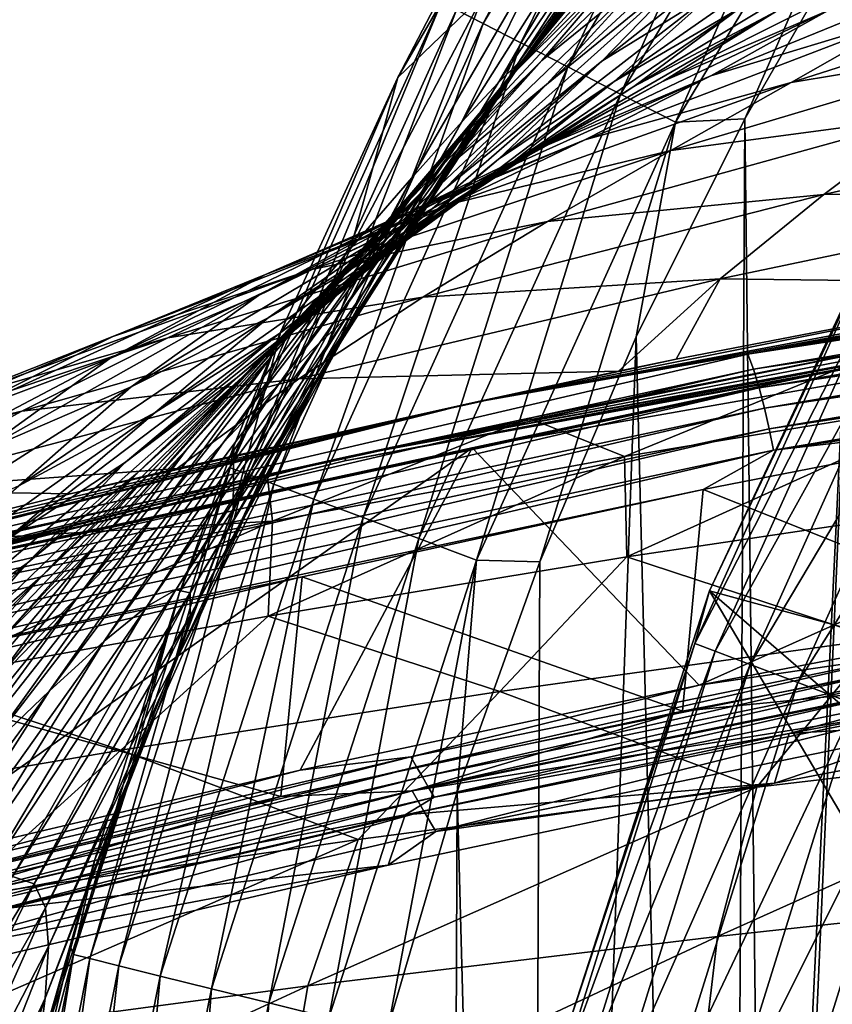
# Model space of a CAD drawing. Header units: metres. Extents: x -92 to 264, y -100 to 50.
# Tile 576 of 721: x 187.24 to 189.72, y 21.45 to 24.46. Entities that reach past the tile are written whole.
import ezdxf

# ---------------------------------------------------------------- set-up
doc = ezdxf.new("R2010")
doc.units = ezdxf.units.M
doc.layers.add('solid_21062050_01', color=7, linetype='CONTINUOUS')

msp = doc.modelspace()

# ---------------------------------------------------------------- linework, layer by layer
at = {"layer": 'solid_21062050_01'}
for points in [[(188.655853, 24.451611, 0.463468), (188.574371, 24.493401, 0.646538), (189.37738, 25.828056, 0.646538)], [(189.4534, 25.776993, 0.463467), (188.655853, 24.451611, 0.463468), (189.37738, 25.828056, 0.646538)], [(188.771591, 24.392275, 0.299668), (188.655853, 24.451611, 0.463468), (189.4534, 25.776993, 0.463467)], [(189.561371, 25.704483, 0.299667), (188.771591, 24.392275, 0.299668), (189.4534, 25.776993, 0.463467)], [(188.915054, 24.318575, 0.166513), (188.771591, 24.392275, 0.299668), (189.561371, 25.704483, 0.299667)], [(189.695206, 25.614468, 0.166513), (188.915054, 24.318575, 0.166513), (189.561371, 25.704483, 0.299667)], [(189.076248, 24.235678, 0.071483), (188.915054, 24.318575, 0.166513), (189.695206, 25.614468, 0.166513)], [(189.845566, 25.513245, 0.071482), (189.076248, 24.235678, 0.071483), (189.695206, 25.614468, 0.166513)], [(189.243881, 24.149511, 0.016852), (189.076248, 24.235678, 0.071483), (189.845566, 25.513245, 0.071482)], [(190.001938, 25.408016, 0.016852), (189.243881, 24.149511, 0.016852), (189.845566, 25.513245, 0.071482)], [(189.45639, 24.15979), (189.243881, 24.149511, 0.016852), (190.001938, 25.408016, 0.016852)], [(189.825775, 24.801445), (189.45639, 24.15979), (190.001938, 25.408016, 0.016852)], [(189.29245, 25.069094, 34.822243), (188.76355, 24.330542, 34.297905), (188.767365, 24.324049, 40.167465)], [(189.29245, 25.069094, 34.822243), (189.212082, 25.024426, 28.594568), (188.76355, 24.330542, 34.297905)], [(189.306442, 25.042278, 40.767902), (189.29245, 25.069094, 34.822243), (188.767365, 24.324049, 40.167465)], [(189.306442, 25.042278, 40.767902), (188.767365, 24.324049, 40.167465), (188.710266, 24.248447, 45.754421)], [(189.251495, 24.942486, 46.431236), (189.306442, 25.042278, 40.767902), (188.710266, 24.248447, 45.754421)], [(189.212082, 25.024426, 28.594568), (188.702332, 24.270506, 28.150835), (188.76355, 24.330542, 34.297905)], [(189.212082, 25.024426, 28.594568), (189.073608, 24.915916, 22.09617), (188.702332, 24.270506, 28.150835)], [(189.645325, 25.000267, 76.140343), (189.152649, 24.596045, 74.647919), (188.849579, 24.265253, 78.732361)], [(189.333633, 24.660002, 80.232796), (189.645325, 25.000267, 76.140343), (188.849579, 24.265253, 78.732361)], [(189.34816, 24.951706, 61.474339), (188.967529, 24.56365, 56.991257), (188.756531, 24.306198, 61.931221)], [(189.106262, 24.655243, 66.19268), (189.34816, 24.951706, 61.474339), (188.756531, 24.306198, 61.931221)], [(189.073608, 24.915916, 22.09617), (188.591293, 24.151106, 21.742367), (188.702332, 24.270506, 28.150835)], [(189.073608, 24.915916, 22.09617), (188.885468, 24.751301, 15.336761), (188.591293, 24.151106, 21.742367)], [(189.251495, 24.942486, 46.431236), (188.710266, 24.248447, 45.754421), (188.598404, 24.111944, 51.079624)], [(189.135513, 24.779345, 51.83181), (189.251495, 24.942486, 46.431236), (188.598404, 24.111944, 51.079624)], [(189.441193, 24.927759, 70.353386), (189.106262, 24.655243, 66.19268), (188.836075, 24.338415, 70.712502)], [(189.152649, 24.596045, 74.647919), (189.441193, 24.927759, 70.353386), (188.836075, 24.338415, 70.712502)], [(189.672409, 24.852409, 83.77195), (189.333633, 24.660002, 80.232796), (189.018829, 24.336718, 84.088486)], [(189.367264, 24.552002, 87.349716), (189.672409, 24.852409, 83.77195), (189.018829, 24.336718, 84.088486)], [(189.825775, 24.801445), (189.522507, 18.5), (189.45639, 24.15979)], [(189.825775, 24.801445), (189.605042, 19.812563), (189.522507, 18.5)], [(189.825775, 24.801445), (189.851517, 21.105009), (189.605042, 19.812563)], [(189.135513, 24.779345, 51.83181), (188.598404, 24.111944, 51.079624), (188.439301, 23.924294, 56.16766)], [(188.967529, 24.56365, 56.991257), (189.135513, 24.779345, 51.83181), (188.439301, 23.924294, 56.16766)], [(188.885468, 24.751301, 15.336761), (188.438095, 23.979565, 15.086156), (188.591293, 24.151106, 21.742367)], [(188.885468, 24.751301, 15.336761), (188.656403, 24.538471, 8.313177), (188.438095, 23.979565, 15.086156)], [(189.749405, 24.757006, 90.394272), (189.367264, 24.552002, 87.349716), (189.056152, 24.27393, 90.689056)], [(189.442017, 24.499014, 93.463249), (189.749405, 24.757006, 90.394272), (189.056152, 24.27393, 90.689056)], [(189.874359, 24.715015, 95.968391), (189.442017, 24.499014, 93.463249), (189.116379, 24.258518, 96.313881)], [(189.55217, 24.488838, 98.588829), (189.874359, 24.715015, 95.968391), (189.116379, 24.258518, 96.313881)], [(190.044922, 24.698271, 100.691856), (189.55217, 24.488838, 98.588829), (189.206223, 24.275017, 101.035263)], [(189.710434, 24.491529, 102.97831), (190.044922, 24.698271, 100.691856), (189.206223, 24.275017, 101.035263)], [(189.106262, 24.655243, 66.19268), (188.756531, 24.306198, 61.931221), (188.511292, 24.017767, 66.671722)], [(188.836075, 24.338415, 70.712502), (189.106262, 24.655243, 66.19268), (188.511292, 24.017767, 66.671722)], [(189.333633, 24.660002, 80.232796), (188.849579, 24.265253, 78.732361), (188.539139, 23.945883, 82.603363)], [(189.018829, 24.336718, 84.088486), (189.333633, 24.660002, 80.232796), (188.539139, 23.945883, 82.603363)], [(190.288773, 24.674635, 104.835625), (189.710434, 24.491529, 102.97831), (189.351837, 24.291466, 105.148148)], [(189.952301, 24.473145, 106.917549), (190.288773, 24.674635, 104.835625), (189.351837, 24.291466, 105.148148)], [(188.57074, 24.623974, 1.017669), (188.395645, 24.285961, 1.016689), (188.656403, 24.538471, 8.313177)], [(188.529022, 24.516806, 0.83609), (188.395645, 24.285961, 1.016689), (188.57074, 24.623974, 1.017669)], [(189.152649, 24.596045, 74.647919), (188.836075, 24.338415, 70.712502), (188.544144, 24.011824, 75.031082)], [(188.849579, 24.265253, 78.732361), (189.152649, 24.596045, 74.647919), (188.544144, 24.011824, 75.031082)], [(190.648895, 24.607727, 108.677284), (189.952301, 24.473145, 106.917549), (189.597763, 24.270933, 108.940865)], [(190.335632, 24.392967, 110.681297), (190.648895, 24.607727, 108.677284), (189.597763, 24.270933, 108.940865)], [(188.967529, 24.56365, 56.991257), (188.439301, 23.924294, 56.16766), (188.240479, 23.695257, 61.04311)], [(188.756531, 24.306198, 61.931221), (188.967529, 24.56365, 56.991257), (188.240479, 23.695257, 61.04311)], [(188.656403, 24.538471, 8.313177), (188.250748, 23.763409, 8.179575), (188.438095, 23.979565, 15.086156)], [(188.656403, 24.538471, 8.313177), (188.395645, 24.285961, 1.016689), (188.250748, 23.763409, 8.179575)], [(189.367264, 24.552002, 87.349716), (189.018829, 24.336718, 84.088486), (188.702911, 24.037048, 87.705704)], [(189.056152, 24.27393, 90.689056), (189.367264, 24.552002, 87.349716), (188.702911, 24.037048, 87.705704)], [(188.529022, 24.516806, 0.83609), (187.883194, 23.093767, 0.83609), (188.395645, 24.285961, 1.016689)], [(187.930923, 23.07575, 0.646538), (187.883194, 23.093767, 0.83609), (188.529022, 24.516806, 0.83609)], [(188.574371, 24.493401, 0.646538), (187.930923, 23.07575, 0.646538), (188.529022, 24.516806, 0.83609)], [(189.442017, 24.499014, 93.463249), (189.056152, 24.27393, 90.689056), (188.730194, 24.015961, 93.797501)], [(189.116379, 24.258518, 96.313881), (189.442017, 24.499014, 93.463249), (188.730194, 24.015961, 93.797501)], [(188.016708, 23.043665, 0.463468), (187.930923, 23.07575, 0.646538), (188.574371, 24.493401, 0.646538)], [(188.655853, 24.451611, 0.463468), (188.016708, 23.043665, 0.463468), (188.574371, 24.493401, 0.646538)], [(189.55217, 24.488838, 98.588829), (189.116379, 24.258518, 96.313881), (188.765442, 24.033308, 98.960289)], [(189.206223, 24.275017, 101.035263), (189.55217, 24.488838, 98.588829), (188.765442, 24.033308, 98.960289)], [(189.710434, 24.491529, 102.97831), (189.206223, 24.275017, 101.035263), (188.832962, 24.07128, 103.332565)], [(189.351837, 24.291466, 105.148148), (189.710434, 24.491529, 102.97831), (188.832962, 24.07128, 103.332565)], [(189.952301, 24.473145, 106.917549), (189.351837, 24.291466, 105.148148), (188.966797, 24.095562, 107.226593)], [(189.597763, 24.270933, 108.940865), (189.952301, 24.473145, 106.917549), (188.966797, 24.095562, 107.226593)], [(188.138535, 22.998117, 0.299668), (188.016708, 23.043665, 0.463468), (188.655853, 24.451611, 0.463468)], [(188.771591, 24.392275, 0.299668), (188.138535, 22.998117, 0.299668), (188.655853, 24.451611, 0.463468)], [(188.289551, 22.941498, 0.166513), (188.138535, 22.998117, 0.299668), (188.771591, 24.392275, 0.299668)], [(188.915054, 24.318575, 0.166513), (188.289551, 22.941498, 0.166513), (188.771591, 24.392275, 0.299668)], [(190.335632, 24.392967, 110.681297), (189.597763, 24.270933, 108.940865), (189.229813, 24.063549, 110.931274)], [(190.01712, 24.168116, 112.681892), (190.335632, 24.392967, 110.681297), (189.229813, 24.063549, 110.931274)], [(188.76355, 24.330542, 34.297905), (188.224762, 23.48317, 28.637821), (188.255554, 23.547331, 34.886501)], [(188.76355, 24.330542, 34.297905), (188.702332, 24.270506, 28.150835), (188.224762, 23.48317, 28.637821)], [(189.018829, 24.336718, 84.088486), (188.539139, 23.945883, 82.603363), (188.226334, 23.646894, 86.257759)], [(188.702911, 24.037048, 87.705704), (189.018829, 24.336718, 84.088486), (188.226334, 23.646894, 86.257759)], [(188.767365, 24.324049, 40.167465), (188.255554, 23.547331, 34.886501), (188.23378, 23.545437, 40.838455)], [(188.710266, 24.248447, 45.754421), (188.767365, 24.324049, 40.167465), (188.23378, 23.545437, 40.838455)], [(188.836075, 24.338415, 70.712502), (188.511292, 24.017767, 66.671722), (188.238495, 23.708982, 71.218155)], [(188.544144, 24.011824, 75.031082), (188.836075, 24.338415, 70.712502), (188.238495, 23.708982, 71.218155)], [(188.767365, 24.324049, 40.167465), (188.76355, 24.330542, 34.297905), (188.255554, 23.547331, 34.886501)], [(188.459244, 22.877781, 0.071483), (188.289551, 22.941498, 0.166513), (188.915054, 24.318575, 0.166513)], [(189.076248, 24.235678, 0.071483), (188.459244, 22.877781, 0.071483), (188.915054, 24.318575, 0.166513)], [(187.883194, 23.093767, 0.83609), (188.037598, 23.510614, 1.013807), (188.395645, 24.285961, 1.016689)], [(188.756531, 24.306198, 61.931221), (188.240479, 23.695257, 61.04311), (188.009354, 23.434576, 65.729759)], [(188.511292, 24.017767, 66.671722), (188.756531, 24.306198, 61.931221), (188.009354, 23.434576, 65.729759)], [(188.395645, 24.285961, 1.016689), (188.037598, 23.510614, 1.013807), (188.250748, 23.763409, 8.179575)], [(189.351837, 24.291466, 105.148148), (188.832962, 24.07128, 103.332565), (188.428879, 23.875355, 105.5056)], [(188.966797, 24.095562, 107.226593), (189.351837, 24.291466, 105.148148), (188.428879, 23.875355, 105.5056)], [(188.702332, 24.270506, 28.150835), (188.14888, 23.360149, 22.114902), (188.224762, 23.48317, 28.637821)], [(188.702332, 24.270506, 28.150835), (188.591293, 24.151106, 21.742367), (188.14888, 23.360149, 22.114902)], [(188.849579, 24.265253, 78.732361), (188.544144, 24.011824, 75.031082), (188.236923, 23.686071, 79.1455)], [(188.539139, 23.945883, 82.603363), (188.849579, 24.265253, 78.732361), (188.236923, 23.686071, 79.1455)], [(189.056152, 24.27393, 90.689056), (188.702911, 24.037048, 87.705704), (188.376862, 23.759613, 91.087006)], [(188.730194, 24.015961, 93.797501), (189.056152, 24.27393, 90.689056), (188.376862, 23.759613, 91.087006)], [(189.116379, 24.258518, 96.313881), (188.730194, 24.015961, 93.797501), (188.380493, 23.775862, 96.682579)], [(188.765442, 24.033308, 98.960289), (189.116379, 24.258518, 96.313881), (188.380493, 23.775862, 96.682579)], [(189.206223, 24.275017, 101.035263), (188.765442, 24.033308, 98.960289), (188.384476, 23.821238, 101.425056)], [(188.832962, 24.07128, 103.332565), (189.206223, 24.275017, 101.035263), (188.384476, 23.821238, 101.425056)], [(189.597763, 24.270933, 108.940865), (188.966797, 24.095562, 107.226593), (188.558136, 23.899876, 109.239967)], [(189.229813, 24.063549, 110.931274), (189.597763, 24.270933, 108.940865), (188.558136, 23.899876, 109.239967)], [(188.710266, 24.248447, 45.754421), (188.23378, 23.545437, 40.838455), (188.15686, 23.476105, 46.489578)], [(188.598404, 24.111944, 51.079624), (188.710266, 24.248447, 45.754421), (188.15686, 23.476105, 46.489578)], [(188.635727, 22.811567, 0.016852), (188.459244, 22.877781, 0.071483), (189.076248, 24.235678, 0.071483)], [(189.243881, 24.149511, 0.016852), (188.635727, 22.811567, 0.016852), (189.076248, 24.235678, 0.071483)], [(190.923615, 24.205877, 114.53064), (190.01712, 24.168116, 112.681892), (189.69722, 23.92894, 114.703537)], [(190.66478, 23.9398, 116.614044), (190.923615, 24.205877, 114.53064), (189.69722, 23.92894, 114.703537)], [(190.01712, 24.168116, 112.681892), (189.229813, 24.063549, 110.931274), (188.853134, 23.846525, 112.914513)], [(189.69722, 23.92894, 114.703537), (190.01712, 24.168116, 112.681892), (188.853134, 23.846525, 112.914513)], [(188.591293, 24.151106, 21.742367), (188.035492, 23.185595, 15.337818), (188.14888, 23.360149, 22.114902)], [(188.591293, 24.151106, 21.742367), (188.438095, 23.979565, 15.086156), (188.035492, 23.185595, 15.337818)], [(188.829926, 22.806376), (188.635727, 22.811567, 0.016852), (189.243881, 24.149511, 0.016852)], [(189.123688, 23.493515), (188.829926, 22.806376), (189.243881, 24.149511, 0.016852)], [(189.45639, 24.15979), (189.123688, 23.493515), (189.243881, 24.149511, 0.016852)], [(189.393356, 12.872182), (189.123688, 23.493515), (189.45639, 24.15979)], [(189.393356, 12.872182), (189.45639, 24.15979), (189.522507, 18.5)], [(188.598404, 24.111944, 51.079624), (188.15686, 23.476105, 46.489578), (188.030609, 23.347862, 51.867126)], [(188.439301, 23.924294, 56.16766), (188.598404, 24.111944, 51.079624), (188.030609, 23.347862, 51.867126)], [(188.966797, 24.095562, 107.226593), (188.428879, 23.875355, 105.5056), (187.991348, 23.684732, 107.579529)], [(188.558136, 23.899876, 109.239967), (188.966797, 24.095562, 107.226593), (187.991348, 23.684732, 107.579529)], [(188.832962, 24.07128, 103.332565), (188.384476, 23.821238, 101.425056), (187.96933, 23.62018, 103.732765)], [(188.428879, 23.875355, 105.5056), (188.832962, 24.07128, 103.332565), (187.96933, 23.62018, 103.732765)], [(189.229813, 24.063549, 110.931274), (188.558136, 23.899876, 109.239967), (188.131424, 23.699711, 111.215179)], [(188.853134, 23.846525, 112.914513), (189.229813, 24.063549, 110.931274), (188.131424, 23.699711, 111.215179)], [(188.511292, 24.017767, 66.671722), (188.009354, 23.434576, 65.729759), (187.751495, 23.151787, 70.237671)], [(188.238495, 23.708982, 71.218155), (188.511292, 24.017767, 66.671722), (187.751495, 23.151787, 70.237671)], [(188.702911, 24.037048, 87.705704), (188.226334, 23.646894, 86.257759), (187.904633, 23.36911, 89.693489)], [(188.376862, 23.759613, 91.087006), (188.702911, 24.037048, 87.705704), (187.904633, 23.36911, 89.693489)], [(188.765442, 24.033308, 98.960289), (188.380493, 23.775862, 96.682579), (187.999084, 23.55147, 99.355598)], [(188.384476, 23.821238, 101.425056), (188.765442, 24.033308, 98.960289), (187.999084, 23.55147, 99.355598)], [(188.730194, 24.015961, 93.797501), (188.376862, 23.759613, 91.087006), (188.030502, 23.502224, 94.235359)], [(188.380493, 23.775862, 96.682579), (188.730194, 24.015961, 93.797501), (188.030502, 23.502224, 94.235359)], [(189.347931, 22.717455, -1.041631), (189.96051, 24.019258, -1.041631), (190.724319, 22.342115, -35.04163)], [(189.86998, 23.816645, -0.816342), (189.96051, 24.019258, -1.041631), (189.347931, 22.717455, -1.041631)], [(192.333221, 23.967384, 118.570564), (189.465027, 23.440729, 118.935783), (192.942062, 24.026121, 118.610291)], [(192.953812, 23.979626, 118.68457), (192.942062, 24.026121, 118.610291), (189.465027, 23.440729, 118.935783)], [(188.544144, 24.011824, 75.031082), (188.238495, 23.708982, 71.218155), (187.943741, 23.39039, 75.568146)], [(188.236923, 23.686071, 79.1455), (188.544144, 24.011824, 75.031082), (187.943741, 23.39039, 75.568146)], [(188.438095, 23.979565, 15.086156), (187.892578, 22.967289, 8.306028), (188.035492, 23.185595, 15.337818)], [(188.438095, 23.979565, 15.086156), (188.250748, 23.763409, 8.179575), (187.892578, 22.967289, 8.306028)], [(192.333221, 23.967384, 118.570564), (188.622681, 23.292566, 118.94619), (189.465027, 23.440729, 118.935783)], [(191.788788, 23.885113, 118.61512), (188.622681, 23.292566, 118.94619), (192.333221, 23.967384, 118.570564)], [(192.953812, 23.979626, 118.68457), (189.465027, 23.440729, 118.935783), (189.482544, 23.394667, 119.009201)], [(192.953812, 23.979626, 118.68457), (189.482544, 23.394667, 119.009201), (192.965439, 23.922003, 118.73703)], [(188.439301, 23.924294, 56.16766), (188.030609, 23.347862, 51.867126), (187.861618, 23.170204, 57.001427)], [(188.240479, 23.695257, 61.04311), (188.439301, 23.924294, 56.16766), (187.861618, 23.170204, 57.001427)], [(188.539139, 23.945883, 82.603363), (188.236923, 23.686071, 79.1455), (187.920944, 23.371765, 83.052856)], [(188.226334, 23.646894, 86.257759), (188.539139, 23.945883, 82.603363), (187.920944, 23.371765, 83.052856)], [(189.69722, 23.92894, 114.703537), (188.853134, 23.846525, 112.914513), (188.472427, 23.615377, 114.916046)], [(189.380173, 23.670843, 116.766457), (189.69722, 23.92894, 114.703537), (188.472427, 23.615377, 114.916046)], [(190.66478, 23.9398, 116.614044), (189.380173, 23.670843, 116.766457), (190.449081, 23.658121, 118.738396)], [(190.66478, 23.9398, 116.614044), (189.69722, 23.92894, 114.703537), (189.380173, 23.670843, 116.766457)], [(188.558136, 23.899876, 109.239967), (187.991348, 23.684732, 107.579529), (187.524261, 23.495203, 109.581619)], [(188.131424, 23.699711, 111.215179), (188.558136, 23.899876, 109.239967), (187.524261, 23.495203, 109.581619)], [(189.482544, 23.394667, 119.009201), (189.499817, 23.337614, 119.060715), (192.965439, 23.922003, 118.73703)], [(192.965439, 23.922003, 118.73703), (189.499817, 23.337614, 119.060715), (192.97612, 23.859499, 118.768074)], [(188.428879, 23.875355, 105.5056), (187.96933, 23.62018, 103.732765), (187.515823, 23.428007, 105.907982)], [(187.991348, 23.684732, 107.579529), (188.428879, 23.875355, 105.5056), (187.515823, 23.428007, 105.907982)], [(190.449081, 23.658121, 118.738396), (188.622681, 23.292566, 118.94619), (191.788788, 23.885113, 118.61512)], [(188.853134, 23.846525, 112.914513), (188.131424, 23.699711, 111.215179), (187.692276, 23.49036, 113.179115)], [(188.472427, 23.615377, 114.916046), (188.853134, 23.846525, 112.914513), (187.692276, 23.49036, 113.179115)], [(192.113052, 23.835161, 119.298737), (192.109497, 23.824976, 119.240204), (188.233475, 23.114769, 119.64978)], [(188.238388, 23.127161, 119.707779), (192.113052, 23.835161, 119.298737), (188.233475, 23.114769, 119.64978)], [(188.238388, 23.127161, 119.707779), (191.892075, 23.800222, 119.376122), (192.113052, 23.835161, 119.298737)], [(189.499817, 23.337614, 119.060715), (189.515656, 23.275755, 119.090828), (192.97612, 23.859499, 118.768074)], [(192.97612, 23.859499, 118.768074), (189.515656, 23.275755, 119.090828), (192.985733, 23.79608, 118.782997)], [(188.384476, 23.821238, 101.425056), (187.999084, 23.55147, 99.355598), (187.580673, 23.34082, 101.838783)], [(187.96933, 23.62018, 103.732765), (188.384476, 23.821238, 101.425056), (187.580673, 23.34082, 101.838783)], [(188.233475, 23.114769, 119.64978), (192.109497, 23.824976, 119.240204), (190.048141, 23.459547, 119.381523)], [(188.622726, 23.154833, 119.51265), (192.444534, 23.825684, 119.113594), (189.316849, 22.429558, 119.115433)], [(190.048141, 23.459547, 119.381523), (192.444534, 23.825684, 119.113594), (188.622726, 23.154833, 119.51265)], [(189.302994, 22.556841, -0.816342), (189.86998, 23.816645, -0.816342), (189.347931, 22.717455, -1.041631)], [(189.929153, 23.785583, -0.599173), (189.86998, 23.816645, -0.816342), (189.302994, 22.556841, -0.816342)], [(192.444534, 23.825684, 119.113594), (190.502396, 22.656002, 118.984894), (189.316849, 22.429558, 119.115433)], [(188.380493, 23.775862, 96.682579), (188.030502, 23.502224, 94.235359), (187.653732, 23.262691, 97.153801)], [(187.999084, 23.55147, 99.355598), (188.380493, 23.775862, 96.682579), (187.653732, 23.262691, 97.153801)], [(188.238388, 23.127161, 119.707779), (190.940445, 23.648304, 119.463425), (191.892075, 23.800222, 119.376122)], [(189.365479, 22.53314, -0.599173), (189.929153, 23.785583, -0.599173), (189.302994, 22.556841, -0.816342)], [(190.030228, 23.732542, -0.402698), (189.929153, 23.785583, -0.599173), (189.365479, 22.53314, -0.599173)], [(189.515656, 23.275755, 119.090828), (189.529877, 23.213003, 119.104866), (192.985733, 23.79608, 118.782997)], [(192.985733, 23.79608, 118.782997), (189.529877, 23.213003, 119.104866), (192.994705, 23.729572, 118.783875)], [(188.376862, 23.759613, 91.087006), (187.904633, 23.36911, 89.693489), (187.56366, 23.110643, 92.908836)], [(188.030502, 23.502224, 94.235359), (188.376862, 23.759613, 91.087006), (187.56366, 23.110643, 92.908836)], [(188.250748, 23.763409, 8.179575), (188.037598, 23.510614, 1.013807), (187.892578, 22.967289, 8.306028)], [(189.472198, 22.492668, -0.402698), (190.030228, 23.732542, -0.402698), (189.365479, 22.53314, -0.599173)], [(190.167953, 23.660257, -0.237061), (190.030228, 23.732542, -0.402698), (189.472198, 22.492668, -0.402698)], [(189.529877, 23.213003, 119.104866), (189.543121, 23.147209, 119.104874), (192.994705, 23.729572, 118.783875)], [(192.994705, 23.729572, 118.783875), (189.543121, 23.147209, 119.104874), (191.733475, 23.467968, 118.869431)], [(187.991348, 23.684732, 107.579529), (187.515823, 23.428007, 105.907982), (187.021301, 23.242205, 107.975914)], [(187.524261, 23.495203, 109.581619), (187.991348, 23.684732, 107.579529), (187.021301, 23.242205, 107.975914)], [(188.131424, 23.699711, 111.215179), (187.524261, 23.495203, 109.581619), (187.034286, 23.301836, 111.540031)], [(187.692276, 23.49036, 113.179115), (188.131424, 23.699711, 111.215179), (187.034286, 23.301836, 111.540031)], [(188.238495, 23.708982, 71.218155), (187.751495, 23.151787, 70.237671), (187.470963, 22.856253, 74.56546)], [(187.943741, 23.39039, 75.568146), (188.238495, 23.708982, 71.218155), (187.470963, 22.856253, 74.56546)], [(188.236923, 23.686071, 79.1455), (187.943741, 23.39039, 75.568146), (187.632614, 23.072535, 79.719269)], [(187.920944, 23.371765, 83.052856), (188.236923, 23.686071, 79.1455), (187.632614, 23.072535, 79.719269)], [(188.240479, 23.695257, 61.04311), (187.861618, 23.170204, 57.001427), (187.65654, 22.952627, 61.922798)], [(188.009354, 23.434576, 65.729759), (188.240479, 23.695257, 61.04311), (187.65654, 22.952627, 61.922798)], [(189.380173, 23.670843, 116.766457), (188.092834, 23.365217, 116.956383), (189.07019, 23.388935, 118.883873)], [(189.380173, 23.670843, 116.766457), (188.472427, 23.615377, 114.916046), (188.092834, 23.365217, 116.956383)], [(190.449081, 23.658121, 118.738396), (189.245804, 23.42519, 118.864296), (188.622681, 23.292566, 118.94619)], [(189.380173, 23.670843, 116.766457), (189.07019, 23.388935, 118.883873), (189.245804, 23.42519, 118.864296)], [(189.380173, 23.670843, 116.766457), (189.245804, 23.42519, 118.864296), (190.449081, 23.658121, 118.738396)], [(189.617645, 22.43751, -0.237061), (190.167953, 23.660257, -0.237061), (189.472198, 22.492668, -0.402698)], [(190.335236, 23.57246, -0.110815), (190.167953, 23.660257, -0.237061), (189.617645, 22.43751, -0.237061)], [(188.226334, 23.646894, 86.257759), (187.920944, 23.371765, 83.052856), (187.59935, 23.07723, 86.749588)], [(187.904633, 23.36911, 89.693489), (188.226334, 23.646894, 86.257759), (187.59935, 23.07723, 86.749588)], [(188.238388, 23.127161, 119.707779), (189.911209, 23.465134, 119.568985), (190.940445, 23.648304, 119.463425)], [(187.96933, 23.62018, 103.732765), (187.580673, 23.34082, 101.838783), (187.120453, 23.141985, 104.156349)], [(187.515823, 23.428007, 105.907982), (187.96933, 23.62018, 103.732765), (187.120453, 23.141985, 104.156349)], [(188.472427, 23.615377, 114.916046), (187.692276, 23.49036, 113.179115), (187.246353, 23.267088, 115.158295)], [(188.092834, 23.365217, 116.956383), (188.472427, 23.615377, 114.916046), (187.246353, 23.267088, 115.158295)], [(189.794281, 22.370518, -0.110815), (190.335236, 23.57246, -0.110815), (189.617645, 22.43751, -0.237061)], [(187.999084, 23.55147, 99.355598), (187.653732, 23.262691, 97.153801), (187.237778, 23.038988, 99.851547)], [(187.580673, 23.34082, 101.838783), (187.999084, 23.55147, 99.355598), (187.237778, 23.038988, 99.851547)], [(188.23378, 23.545437, 40.838455), (187.717331, 22.721087, 40.785782), (187.628372, 22.669394, 46.421589)], [(188.15686, 23.476105, 46.489578), (188.23378, 23.545437, 40.838455), (187.628372, 22.669394, 46.421589)], [(188.255554, 23.547331, 34.886501), (187.760544, 22.711233, 34.841347), (187.717331, 22.721087, 40.785782)], [(188.23378, 23.545437, 40.838455), (188.255554, 23.547331, 34.886501), (187.717331, 22.721087, 40.785782)], [(188.255554, 23.547331, 34.886501), (188.224762, 23.48317, 28.637821), (187.760544, 22.711233, 34.841347)], [(188.030502, 23.502224, 94.235359), (187.56366, 23.110643, 92.908836), (187.193069, 22.869608, 95.902092)], [(187.653732, 23.262691, 97.153801), (188.030502, 23.502224, 94.235359), (187.193069, 22.869608, 95.902092)], [(187.883194, 23.093767, 0.83609), (187.894379, 23.159599, 1.012193), (188.037598, 23.510614, 1.013807)], [(188.037598, 23.510614, 1.013807), (187.894379, 23.159599, 1.012193), (187.892578, 22.967289, 8.306028)], [(187.524261, 23.495203, 109.581619), (187.021301, 23.242205, 107.975914), (186.491058, 23.058277, 109.965004)], [(187.034286, 23.301836, 111.540031), (187.524261, 23.495203, 109.581619), (186.491058, 23.058277, 109.965004)], [(187.692276, 23.49036, 113.179115), (187.034286, 23.301836, 111.540031), (186.528046, 23.099699, 113.482918)], [(187.246353, 23.267088, 115.158295), (187.692276, 23.49036, 113.179115), (186.528046, 23.099699, 113.482918)], [(188.15686, 23.476105, 46.489578), (187.628372, 22.669394, 46.421589), (187.497955, 22.56353, 51.779491)], [(188.030609, 23.347862, 51.867126), (188.15686, 23.476105, 46.489578), (187.497955, 22.56353, 51.779491)], [(188.224762, 23.48317, 28.637821), (187.760742, 22.641314, 28.594624), (187.760544, 22.711233, 34.841347)], [(188.224762, 23.48317, 28.637821), (188.14888, 23.360149, 22.114902), (187.760742, 22.641314, 28.594624)], [(188.78978, 14.193306), (188.829926, 22.806376), (189.123688, 23.493515)], [(188.78978, 14.193306), (189.123688, 23.493515), (189.393356, 12.872182)], [(186.806793, 22.762218, 119.790154), (190.048141, 23.459547, 119.381523), (188.622726, 23.154833, 119.51265)], [(188.233475, 23.114769, 119.64978), (190.048141, 23.459547, 119.381523), (186.806793, 22.762218, 119.790154)], [(188.238388, 23.127161, 119.707779), (188.796677, 23.245127, 119.696671), (189.911209, 23.465134, 119.568985)], [(189.911209, 23.465134, 119.568985), (188.796677, 23.245127, 119.696671), (189.088043, 23.128374, 121.126068)], [(189.911209, 23.465134, 119.568985), (189.088043, 23.128374, 121.126068), (190.165375, 23.306824, 121.147995)], [(189.543121, 23.147209, 119.104874), (190.514725, 23.258471, 118.984497), (191.733475, 23.467968, 118.869431)], [(188.622681, 23.292566, 118.94619), (186.046753, 22.644775, 119.390411), (189.465027, 23.440729, 118.935783)], [(189.482544, 23.394667, 119.009201), (189.465027, 23.440729, 118.935783), (186.046753, 22.644775, 119.390411)], [(187.515823, 23.428007, 105.907982), (187.120453, 23.141985, 104.156349), (186.613602, 22.953035, 106.332497)], [(187.021301, 23.242205, 107.975914), (187.515823, 23.428007, 105.907982), (186.613602, 22.953035, 106.332497)], [(188.009354, 23.434576, 65.729759), (187.65654, 22.952627, 61.922798), (187.421661, 22.704582, 66.659096)], [(187.751495, 23.151787, 70.237671), (188.009354, 23.434576, 65.729759), (187.421661, 22.704582, 66.659096)], [(189.245804, 23.42519, 118.864296), (189.07019, 23.388935, 118.883873), (188.622681, 23.292566, 118.94619)], [(189.482544, 23.394667, 119.009201), (186.046753, 22.644775, 119.390411), (186.069748, 22.599266, 119.462646)], [(189.482544, 23.394667, 119.009201), (186.069748, 22.599266, 119.462646), (189.499817, 23.337614, 119.060715)], [(187.943741, 23.39039, 75.568146), (187.470963, 22.856253, 74.56546), (187.171738, 22.557327, 78.711365)], [(187.632614, 23.072535, 79.719269), (187.943741, 23.39039, 75.568146), (187.171738, 22.557327, 78.711365)], [(189.07019, 23.388935, 118.883873), (187.721207, 23.091387, 119.047546), (188.622681, 23.292566, 118.94619)], [(188.092834, 23.365217, 116.956383), (187.721207, 23.091387, 119.047546), (189.07019, 23.388935, 118.883873)], [(188.092834, 23.365217, 116.956383), (186.799835, 23.024712, 117.173325), (187.721207, 23.091387, 119.047546)], [(188.092834, 23.365217, 116.956383), (187.246353, 23.267088, 115.158295), (186.799835, 23.024712, 117.173325)], [(187.904633, 23.36911, 89.693489), (187.59935, 23.07723, 86.749588), (187.26326, 22.802595, 90.229797)], [(187.56366, 23.110643, 92.908836), (187.904633, 23.36911, 89.693489), (187.26326, 22.802595, 90.229797)], [(187.920944, 23.371765, 83.052856), (187.632614, 23.072535, 79.719269), (187.310684, 22.765942, 83.669075)], [(187.59935, 23.07723, 86.749588), (187.920944, 23.371765, 83.052856), (187.310684, 22.765942, 83.669075)], [(188.14888, 23.360149, 22.114902), (187.72467, 22.517946, 22.073442), (187.760742, 22.641314, 28.594624)], [(188.14888, 23.360149, 22.114902), (188.035492, 23.185595, 15.337818), (187.72467, 22.517946, 22.073442)], [(186.069748, 22.599266, 119.462646), (186.092209, 22.542917, 119.512917), (189.499817, 23.337614, 119.060715)], [(189.499817, 23.337614, 119.060715), (186.092209, 22.542917, 119.512917), (189.515656, 23.275755, 119.090828)], [(187.580673, 23.34082, 101.838783), (187.237778, 23.038988, 99.851547), (186.77684, 22.829395, 102.350838)], [(187.120453, 23.141985, 104.156349), (187.580673, 23.34082, 101.838783), (186.77684, 22.829395, 102.350838)], [(188.030609, 23.347862, 51.867126), (187.497955, 22.56353, 51.779491), (187.331009, 22.411743, 56.893867)], [(187.861618, 23.170204, 57.001427), (188.030609, 23.347862, 51.867126), (187.331009, 22.411743, 56.893867)], [(188.622681, 23.292566, 118.94619), (185.001923, 22.392031, 119.469124), (186.046753, 22.644775, 119.390411)], [(185.571075, 22.551109, 119.351212), (185.001923, 22.392031, 119.469124), (188.622681, 23.292566, 118.94619)], [(186.342224, 22.753891, 119.235733), (185.571075, 22.551109, 119.351212), (188.622681, 23.292566, 118.94619)], [(187.394363, 23.014368, 119.090324), (186.342224, 22.753891, 119.235733), (188.622681, 23.292566, 118.94619)], [(187.721207, 23.091387, 119.047546), (187.394363, 23.014368, 119.090324), (188.622681, 23.292566, 118.94619)], [(190.165375, 23.306824, 121.147995), (189.088043, 23.128374, 121.126068), (189.09552, 22.821184, 123.446259)], [(190.165375, 23.306824, 121.147995), (189.09552, 22.821184, 123.446259), (190.19104, 22.984196, 123.4925)], [(187.246353, 23.267088, 115.158295), (186.528046, 23.099699, 113.482918), (186.012283, 22.88381, 115.43779)], [(186.799835, 23.024712, 117.173325), (187.246353, 23.267088, 115.158295), (186.012283, 22.88381, 115.43779)], [(186.092209, 22.542917, 119.512917), (186.112656, 22.481834, 119.541824), (189.515656, 23.275755, 119.090828)], [(189.515656, 23.275755, 119.090828), (186.112656, 22.481834, 119.541824), (189.529877, 23.213003, 119.104866)], [(187.653732, 23.262691, 97.153801), (187.193069, 22.869608, 95.902092), (186.782822, 22.644161, 98.67305)], [(187.237778, 23.038988, 99.851547), (187.653732, 23.262691, 97.153801), (186.782822, 22.644161, 98.67305)], [(188.796677, 23.245127, 119.696671), (187.995789, 23.073393, 119.797997), (188.012177, 22.930674, 121.102158)], [(188.238388, 23.127161, 119.707779), (187.995789, 23.073393, 119.797997), (188.796677, 23.245127, 119.696671)], [(188.796677, 23.245127, 119.696671), (188.012177, 22.930674, 121.102158), (189.088043, 23.128374, 121.126068)], [(190.514725, 23.258471, 118.984497), (189.3284, 23.026949, 119.112419), (190.457306, 22.578018, 118.749153)], [(189.543121, 23.147209, 119.104874), (189.3284, 23.026949, 119.112419), (190.514725, 23.258471, 118.984497)], [(186.112656, 22.481834, 119.541824), (186.130875, 22.419876, 119.554718), (189.529877, 23.213003, 119.104866)], [(189.529877, 23.213003, 119.104866), (186.130875, 22.419876, 119.554718), (189.543121, 23.147209, 119.104874)], [(188.035492, 23.185595, 15.337818), (187.65921, 22.347887, 15.302764), (187.72467, 22.517946, 22.073442)], [(188.035492, 23.185595, 15.337818), (187.892578, 22.967289, 8.306028), (187.65921, 22.347887, 15.302764)], [(186.130875, 22.419876, 119.554718), (186.147736, 22.354923, 119.553596), (189.543121, 23.147209, 119.104874)], [(189.543121, 23.147209, 119.104874), (186.147736, 22.354923, 119.553596), (189.3284, 23.026949, 119.112419)], [(186.629135, 22.70186, 119.790085), (188.622726, 23.154833, 119.51265), (186.796875, 21.863474, 119.448318)], [(186.806793, 22.762218, 119.790154), (188.622726, 23.154833, 119.51265), (186.629135, 22.70186, 119.790085)], [(188.622726, 23.154833, 119.51265), (188.096878, 22.169523, 119.266937), (186.796875, 21.863474, 119.448318)], [(187.861618, 23.170204, 57.001427), (187.331009, 22.411743, 56.893867), (187.132492, 22.222284, 61.799095)], [(187.65654, 22.952627, 61.922798), (187.861618, 23.170204, 57.001427), (187.132492, 22.222284, 61.799095)], [(187.751495, 23.151787, 70.237671), (187.421661, 22.704582, 66.659096), (187.160751, 22.435146, 71.218498)], [(187.470963, 22.856253, 74.56546), (187.751495, 23.151787, 70.237671), (187.160751, 22.435146, 71.218498)], [(187.894379, 23.159599, 1.012193), (187.727951, 22.712046, 1.009807), (187.892578, 22.967289, 8.306028)], [(187.883194, 23.093767, 0.83609), (187.727951, 22.712046, 1.009807), (187.894379, 23.159599, 1.012193)], [(188.622726, 23.154833, 119.51265), (189.316849, 22.429558, 119.115433), (188.096878, 22.169523, 119.266937)], [(188.238388, 23.127161, 119.707779), (188.233475, 23.114769, 119.64978), (184.432205, 22.165813, 120.227264)], [(184.438293, 22.181236, 120.284424), (188.238388, 23.127161, 119.707779), (184.432205, 22.165813, 120.227264)], [(184.432205, 22.165813, 120.227264), (188.233475, 23.114769, 119.64978), (186.806793, 22.762218, 119.790154)], [(184.438293, 22.181236, 120.284424), (187.995789, 23.073393, 119.797997), (188.238388, 23.127161, 119.707779)], [(187.56366, 23.110643, 92.908836), (187.26326, 22.802595, 90.229797), (186.901108, 22.546129, 93.487068)], [(187.193069, 22.869608, 95.902092), (187.56366, 23.110643, 92.908836), (186.901108, 22.546129, 93.487068)], [(189.088043, 23.128374, 121.126068), (187.999161, 22.640379, 123.394768), (189.09552, 22.821184, 123.446259)], [(189.088043, 23.128374, 121.126068), (188.012177, 22.930674, 121.102158), (187.999161, 22.640379, 123.394768)], [(186.799835, 23.024712, 117.173325), (187.394363, 23.014368, 119.090324), (187.721207, 23.091387, 119.047546)], [(187.883194, 23.093767, 0.83609), (187.404526, 21.605942, 0.83609), (187.727951, 22.712046, 1.009807)], [(187.454025, 21.593561, 0.646538), (187.404526, 21.605942, 0.83609), (187.883194, 23.093767, 0.83609)], [(187.930923, 23.07575, 0.646538), (187.454025, 21.593561, 0.646538), (187.883194, 23.093767, 0.83609)], [(184.438293, 22.181236, 120.284424), (187.145477, 22.879103, 119.913193), (187.995789, 23.073393, 119.797997)], [(187.632614, 23.072535, 79.719269), (187.171738, 22.557327, 78.711365), (186.857819, 22.264368, 82.673637)], [(187.310684, 22.765942, 83.669075), (187.632614, 23.072535, 79.719269), (186.857819, 22.264368, 82.673637)], [(187.59935, 23.07723, 86.749588), (187.310684, 22.765942, 83.669075), (186.978226, 22.477715, 87.412537)], [(187.26326, 22.802595, 90.229797), (187.59935, 23.07723, 86.749588), (186.978226, 22.477715, 87.412537)], [(187.995789, 23.073393, 119.797997), (187.145477, 22.879103, 119.913193), (188.012177, 22.930674, 121.102158)], [(187.542938, 21.571625, 0.463468), (187.454025, 21.593561, 0.646538), (187.930923, 23.07575, 0.646538)], [(188.016708, 23.043665, 0.463468), (187.542938, 21.571625, 0.463468), (187.930923, 23.07575, 0.646538)], [(186.147736, 22.354923, 119.553596), (188.10289, 22.759922, 119.261467), (189.3284, 23.026949, 119.112419)], [(186.799835, 23.024712, 117.173325), (186.342224, 22.753891, 119.235733), (187.394363, 23.014368, 119.090324)], [(187.669235, 21.540493, 0.299668), (187.542938, 21.571625, 0.463468), (188.016708, 23.043665, 0.463468)], [(188.138535, 22.998117, 0.299668), (187.669235, 21.540493, 0.299668), (188.016708, 23.043665, 0.463468)], [(189.3284, 23.026949, 119.112419), (188.10289, 22.759922, 119.261467), (189.265335, 22.350136, 118.880699)], [(189.3284, 23.026949, 119.112419), (189.265335, 22.350136, 118.880699), (190.457306, 22.578018, 118.749153)], [(187.82579, 21.50173, 0.166514), (187.669235, 21.540493, 0.299668), (188.138535, 22.998117, 0.299668)], [(188.289551, 22.941498, 0.166513), (187.82579, 21.50173, 0.166514), (188.138535, 22.998117, 0.299668)], [(187.892578, 22.967289, 8.306028), (187.571671, 22.138489, 8.283237), (187.65921, 22.347887, 15.302764)], [(187.892578, 22.967289, 8.306028), (187.727951, 22.712046, 1.009807), (187.571671, 22.138489, 8.283237)], [(190.19104, 22.984196, 123.4925), (189.09552, 22.821184, 123.446259), (189.861099, 22.570412, 125.920021)], [(188.012177, 22.930674, 121.102158), (186.901886, 22.441645, 123.338005), (187.999161, 22.640379, 123.394768)], [(188.012177, 22.930674, 121.102158), (186.937637, 22.713663, 121.076195), (186.901886, 22.441645, 123.338005)], [(187.65654, 22.952627, 61.922798), (187.132492, 22.222284, 61.799095), (186.907013, 22.003344, 66.526878)], [(187.421661, 22.704582, 66.659096), (187.65654, 22.952627, 61.922798), (186.907013, 22.003344, 66.526878)], [(187.145477, 22.879103, 119.913193), (186.937637, 22.713663, 121.076195), (188.012177, 22.930674, 121.102158)], [(188.001724, 21.458069, 0.071483), (187.82579, 21.50173, 0.166514), (188.289551, 22.941498, 0.166513)], [(188.459244, 22.877781, 0.071483), (188.001724, 21.458069, 0.071483), (188.289551, 22.941498, 0.166513)], [(188.184677, 21.412716, 0.016852), (188.001724, 21.458069, 0.071483), (188.459244, 22.877781, 0.071483)], [(188.635727, 22.811567, 0.016852), (188.184677, 21.412716, 0.016852), (188.459244, 22.877781, 0.071483)], [(187.470963, 22.856253, 74.56546), (187.160751, 22.435146, 71.218498), (186.876434, 22.153223, 75.599823)], [(187.171738, 22.557327, 78.711365), (187.470963, 22.856253, 74.56546), (186.876434, 22.153223, 75.599823)], [(189.09552, 22.821184, 123.446259), (187.999161, 22.640379, 123.394768), (188.706741, 22.409508, 125.845016)], [(188.36734, 21.388601), (188.184677, 21.412716, 0.016852), (188.635727, 22.811567, 0.016852)], [(188.577286, 22.103117), (188.36734, 21.388601), (188.635727, 22.811567, 0.016852)], [(188.829926, 22.806376), (188.577286, 22.103117), (188.635727, 22.811567, 0.016852)], [(189.09552, 22.821184, 123.446259), (188.706741, 22.409508, 125.845016), (189.861099, 22.570412, 125.920021)], [(187.26326, 22.802595, 90.229797), (186.978226, 22.477715, 87.412537), (186.623947, 22.207375, 90.938873)], [(186.901108, 22.546129, 93.487068), (187.26326, 22.802595, 90.229797), (186.623947, 22.207375, 90.938873)], [(188.78978, 14.193306), (188.577286, 22.103117), (188.829926, 22.806376)], [(186.147736, 22.354923, 119.553596), (186.784485, 22.442125, 119.441826), (188.10289, 22.759922, 119.261467)], [(187.310684, 22.765942, 83.669075), (186.857819, 22.264368, 82.673637), (186.530731, 21.985214, 86.448502)], [(186.978226, 22.477715, 87.412537), (187.310684, 22.765942, 83.669075), (186.530731, 21.985214, 86.448502)], [(188.10289, 22.759922, 119.261467), (186.784485, 22.442125, 119.441826), (188.038391, 22.088583, 119.03344)], [(188.10289, 22.759922, 119.261467), (188.038391, 22.088583, 119.03344), (189.265335, 22.350136, 118.880699)], [(187.717331, 22.721087, 40.785782), (187.218369, 21.84441, 40.47126), (187.118179, 21.813673, 46.06464)], [(187.628372, 22.669394, 46.421589), (187.717331, 22.721087, 40.785782), (187.118179, 21.813673, 46.06464)], [(187.717331, 22.721087, 40.785782), (187.760544, 22.711233, 34.841347), (187.218369, 21.84441, 40.47126)], [(187.421661, 22.704582, 66.659096), (186.907013, 22.003344, 66.526878), (186.656525, 21.76264, 71.087196)], [(187.160751, 22.435146, 71.218498), (187.421661, 22.704582, 66.659096), (186.656525, 21.76264, 71.087196)], [(187.760544, 22.711233, 34.841347), (187.284241, 21.822308, 34.565533), (187.218369, 21.84441, 40.47126)], [(187.760544, 22.711233, 34.841347), (187.760742, 22.641314, 28.594624), (187.284241, 21.822308, 34.565533)], [(187.404526, 21.605942, 0.83609), (187.469223, 21.896309, 1.004506), (187.727951, 22.712046, 1.009807)], [(187.727951, 22.712046, 1.009807), (187.469223, 21.896309, 1.004506), (187.571671, 22.138489, 8.283237)], [(188.903336, 21.34914, -1.041631), (189.347931, 22.717455, -1.041631), (190.30217, 21.098526, -35.04163)], [(189.302994, 22.556841, -0.816342), (189.347931, 22.717455, -1.041631), (188.903336, 21.34914, -1.041631)], [(189.347931, 22.717455, -1.041631), (190.492889, 21.72723, -35.04163), (190.30217, 21.098526, -35.04163)], [(189.347931, 22.717455, -1.041631), (190.724319, 22.342115, -35.04163), (190.492889, 21.72723, -35.04163)], [(187.628372, 22.669394, 46.421589), (187.118179, 21.813673, 46.06464), (186.986008, 21.735697, 51.378166)], [(187.497955, 22.56353, 51.779491), (187.628372, 22.669394, 46.421589), (186.986008, 21.735697, 51.378166)], [(187.999161, 22.640379, 123.394768), (186.901886, 22.441645, 123.338005), (187.549301, 22.230919, 125.76075)], [(187.760742, 22.641314, 28.594624), (187.318848, 21.749243, 28.357906), (187.284241, 21.822308, 34.565533)], [(187.760742, 22.641314, 28.594624), (187.72467, 22.517946, 22.073442), (187.318848, 21.749243, 28.357906)], [(187.999161, 22.640379, 123.394768), (187.549301, 22.230919, 125.76075), (188.706741, 22.409508, 125.845016)], [(189.971802, 22.524902, 119.126534), (189.316849, 22.429558, 119.115433), (190.502396, 22.656002, 118.984894)], [(189.861099, 22.570412, 125.920021), (188.706741, 22.409508, 125.845016), (189.492401, 22.117388, 128.421783)], [(190.457306, 22.578018, 118.749153), (189.265335, 22.350136, 118.880699), (189.975327, 22.420437, 118.97805)], [(189.861099, 22.570412, 125.920021), (189.492401, 22.117388, 128.421783), (190.705276, 22.259876, 128.515472)], [(187.497955, 22.56353, 51.779491), (186.986008, 21.735697, 51.378166), (186.824768, 21.616947, 56.449291)], [(187.331009, 22.411743, 56.893867), (187.497955, 22.56353, 51.779491), (186.824768, 21.616947, 56.449291)], [(188.891983, 21.237881, -0.816342), (189.302994, 22.556841, -0.816342), (188.903336, 21.34914, -1.041631)], [(189.365479, 22.53314, -0.599173), (189.302994, 22.556841, -0.816342), (188.891983, 21.237881, -0.816342)], [(187.72467, 22.517946, 22.073442), (187.327942, 21.630919, 21.88076), (187.318848, 21.749243, 28.357906)], [(187.72467, 22.517946, 22.073442), (187.65921, 22.347887, 15.302764), (187.327942, 21.630919, 21.88076)], [(188.452972, 22.179726, 119.394089), (188.435394, 22.210558, 119.308464), (189.971802, 22.524902, 119.126534)], [(189.971802, 22.524902, 119.126534), (188.435394, 22.210558, 119.308464), (189.316849, 22.429558, 119.115433)], [(189.987045, 22.493929, 119.212547), (188.452972, 22.179726, 119.394089), (189.971802, 22.524902, 119.126534)], [(188.956879, 21.221886, -0.599173), (189.365479, 22.53314, -0.599173), (188.891983, 21.237881, -0.816342)], [(189.472198, 22.492668, -0.402698), (189.365479, 22.53314, -0.599173), (188.956879, 21.221886, -0.599173)], [(188.470535, 22.148891, 119.479706), (188.452972, 22.179726, 119.394089), (189.987045, 22.493929, 119.212547)], [(190.002289, 22.462954, 119.298561), (188.470535, 22.148891, 119.479706), (189.987045, 22.493929, 119.212547)], [(189.067703, 21.194571, -0.402698), (189.472198, 22.492668, -0.402698), (188.956879, 21.221886, -0.599173)], [(189.617645, 22.43751, -0.237061), (189.472198, 22.492668, -0.402698), (189.067703, 21.194571, -0.402698)], [(189.591278, 22.281176, 119.606743), (190.745682, 22.499504, 119.482399), (190.705994, 22.350012, 119.435143)], [(190.033249, 22.4011, 119.470535), (190.745682, 22.499504, 119.482399), (189.591278, 22.281176, 119.606743)], [(188.488388, 22.118118, 119.565292), (188.470535, 22.148891, 119.479706), (190.002289, 22.462954, 119.298561)], [(190.017746, 22.432024, 119.384552), (188.488388, 22.118118, 119.565292), (190.002289, 22.462954, 119.298561)], [(186.901886, 22.441645, 123.338005), (186.388763, 22.034431, 125.667236), (187.549301, 22.230919, 125.76075)], [(186.784485, 22.442125, 119.441826), (186.724548, 21.779238, 119.217346), (188.038391, 22.088583, 119.03344)], [(188.435394, 22.210558, 119.308464), (188.096878, 22.169523, 119.266937), (189.316849, 22.429558, 119.115433)], [(189.975327, 22.420437, 118.97805), (188.439667, 22.106861, 119.159531), (190.006363, 22.357494, 119.15287)], [(189.265335, 22.350136, 118.880699), (188.439667, 22.106861, 119.159531), (189.975327, 22.420437, 118.97805)], [(190.017746, 22.432024, 119.384552), (188.506287, 22.087357, 119.650864), (188.488388, 22.118118, 119.565292)], [(190.017746, 22.432024, 119.384552), (190.033249, 22.4011, 119.470535), (188.506287, 22.087357, 119.650864)], [(189.218719, 21.157347, -0.237061), (189.617645, 22.43751, -0.237061), (189.067703, 21.194571, -0.402698)], [(189.794281, 22.370518, -0.110815), (189.617645, 22.43751, -0.237061), (189.218719, 21.157347, -0.237061)], [(187.331009, 22.411743, 56.893867), (186.824768, 21.616947, 56.449291), (186.637405, 21.46389, 61.315479)], [(187.132492, 22.222284, 61.799095), (187.331009, 22.411743, 56.893867), (186.637405, 21.46389, 61.315479)], [(188.706741, 22.409508, 125.845016), (187.549301, 22.230919, 125.76075), (188.274216, 21.957569, 128.314148)], [(188.706741, 22.409508, 125.845016), (188.274216, 21.957569, 128.314148), (189.492401, 22.117388, 128.421783)], [(188.506287, 22.087357, 119.650864), (190.033249, 22.4011, 119.470535), (189.591278, 22.281176, 119.606743)], [(189.402161, 21.112133, -0.110815), (189.794281, 22.370518, -0.110815), (189.218719, 21.157347, -0.237061)], [(189.402161, 21.112133, -0.110815), (189.993011, 22.295147, -0.030477), (189.794281, 22.370518, -0.110815)], [(187.65921, 22.347887, 15.302764), (187.317337, 21.473164, 15.162816), (187.327942, 21.630919, 21.88076)], [(187.65921, 22.347887, 15.302764), (187.571671, 22.138489, 8.283237), (187.317337, 21.473164, 15.162816)], [(189.265335, 22.350136, 118.880699), (188.038391, 22.088583, 119.03344), (188.439667, 22.106861, 119.159531)], [(188.439667, 22.106861, 119.159531), (188.475464, 22.04421, 119.333542), (190.006363, 22.357494, 119.15287)], [(190.006363, 22.357494, 119.15287), (188.475464, 22.04421, 119.333542), (188.511734, 21.981665, 119.507492)], [(190.006363, 22.357494, 119.15287), (188.511734, 21.981665, 119.507492), (190.037796, 22.29463, 119.327644)], [(189.547028, 22.129656, 119.560455), (190.705994, 22.350012, 119.435143), (190.037796, 22.29463, 119.327644)], [(189.591278, 22.281176, 119.606743), (190.705994, 22.350012, 119.435143), (189.547028, 22.129656, 119.560455)], [(188.417938, 22.033514, 119.749069), (189.591278, 22.281176, 119.606743), (189.547028, 22.129656, 119.560455)], [(188.506287, 22.087357, 119.650864), (189.591278, 22.281176, 119.606743), (188.417938, 22.033514, 119.749069)], [(189.547028, 22.129656, 119.560455), (190.037796, 22.29463, 119.327644), (188.511734, 21.981665, 119.507492)], [(189.402161, 21.112133, -0.110815), (189.608521, 21.061268, -0.030477), (189.993011, 22.295147, -0.030477)], [(189.993011, 22.295147, -0.030477), (189.608521, 21.061268, -0.030477), (189.851517, 21.105009)], [(189.372818, 21.661543, 131.012177), (190.705276, 22.259876, 128.515472), (189.492401, 22.117388, 128.421783)], [(189.372818, 21.661543, 131.012177), (190.617889, 21.796427, 131.130447), (190.705276, 22.259876, 128.515472)], [(187.549301, 22.230919, 125.76075), (186.388763, 22.034431, 125.667236), (187.050766, 21.780134, 128.192627)], [(186.782608, 21.789709, 119.624275), (186.762497, 21.820366, 119.539146), (188.435394, 22.210558, 119.308464)], [(188.435394, 22.210558, 119.308464), (186.762497, 21.820366, 119.539146), (188.096878, 22.169523, 119.266937)], [(188.452972, 22.179726, 119.394089), (186.782608, 21.789709, 119.624275), (188.435394, 22.210558, 119.308464)], [(187.549301, 22.230919, 125.76075), (187.050766, 21.780134, 128.192627), (188.274216, 21.957569, 128.314148)], [(186.802719, 21.759052, 119.709396), (186.782608, 21.789709, 119.624275), (188.452972, 22.179726, 119.394089)], [(188.470535, 22.148891, 119.479706), (186.802719, 21.759052, 119.709396), (188.452972, 22.179726, 119.394089)], [(186.762497, 21.820366, 119.539146), (186.796875, 21.863474, 119.448318), (188.096878, 22.169523, 119.266937)], [(186.823166, 21.728479, 119.794464), (186.802719, 21.759052, 119.709396), (188.470535, 22.148891, 119.479706)], [(188.488388, 22.118118, 119.565292), (186.823166, 21.728479, 119.794464), (188.470535, 22.148891, 119.479706)], [(188.488388, 22.118118, 119.565292), (186.843674, 21.69792, 119.879532), (186.823166, 21.728479, 119.794464)], [(188.488388, 22.118118, 119.565292), (188.506287, 22.087357, 119.650864), (186.843674, 21.69792, 119.879532)], [(187.571671, 22.138489, 8.283237), (187.29335, 21.282532, 8.205211), (187.317337, 21.473164, 15.162816)], [(187.571671, 22.138489, 8.283237), (187.469223, 21.896309, 1.004506), (187.29335, 21.282532, 8.205211)], [(188.120743, 21.510405, 130.875656), (189.492401, 22.117388, 128.421783), (188.274216, 21.957569, 128.314148)], [(188.120743, 21.510405, 130.875656), (189.372818, 21.661543, 131.012177), (189.492401, 22.117388, 128.421783)], [(188.366287, 21.87908, 119.704254), (189.547028, 22.129656, 119.560455), (188.511734, 21.981665, 119.507492)], [(188.417938, 22.033514, 119.749069), (189.547028, 22.129656, 119.560455), (188.366287, 21.87908, 119.704254)], [(188.038391, 22.088583, 119.03344), (186.724548, 21.779238, 119.217346), (186.765839, 21.717243, 119.389763)], [(188.439667, 22.106861, 119.159531), (186.765839, 21.717243, 119.389763), (188.475464, 22.04421, 119.333542)], [(188.038391, 22.088583, 119.03344), (186.765839, 21.717243, 119.389763), (188.439667, 22.106861, 119.159531)], [(186.843674, 21.69792, 119.879532), (188.506287, 22.087357, 119.650864), (187.177155, 21.744858, 119.917915)], [(188.506287, 22.087357, 119.650864), (188.417938, 22.033514, 119.749069), (187.177155, 21.744858, 119.917915)], [(188.547287, 14.881874), (188.36734, 21.388601), (188.577286, 22.103117)], [(188.547287, 14.881874), (188.577286, 22.103117), (188.78978, 14.193306)], [(186.765839, 21.717243, 119.389763), (186.806808, 21.654955, 119.562759), (188.475464, 22.04421, 119.333542)], [(188.475464, 22.04421, 119.333542), (186.806808, 21.654955, 119.562759), (186.848373, 21.592813, 119.735664)], [(188.475464, 22.04421, 119.333542), (186.848373, 21.592813, 119.735664), (188.511734, 21.981665, 119.507492)], [(187.177155, 21.744858, 119.917915), (188.417938, 22.033514, 119.749069), (188.366287, 21.87908, 119.704254)], [(188.366287, 21.87908, 119.704254), (188.511734, 21.981665, 119.507492), (186.848373, 21.592813, 119.735664)], [(186.861771, 21.34268, 130.720963), (188.274216, 21.957569, 128.314148), (187.050766, 21.780134, 128.192627)], [(186.861771, 21.34268, 130.720963), (188.120743, 21.510405, 130.875656), (188.274216, 21.957569, 128.314148)], [(187.108536, 21.584778, 119.876213), (188.366287, 21.87908, 119.704254), (186.848373, 21.592813, 119.735664)], [(187.177155, 21.744858, 119.917915), (188.366287, 21.87908, 119.704254), (187.108536, 21.584778, 119.876213)], [(187.469223, 21.896309, 1.004506), (187.395935, 21.626585, 1.002462), (187.29335, 21.282532, 8.205211)], [(187.404526, 21.605942, 0.83609), (187.395935, 21.626585, 1.002462), (187.469223, 21.896309, 1.004506)], [(187.218369, 21.84441, 40.47126), (187.284241, 21.822308, 34.565533), (186.733261, 20.913023, 40.277367)], [(187.284241, 21.822308, 34.565533), (186.826492, 20.882294, 34.395172), (186.733261, 20.913023, 40.277367)], [(187.284241, 21.822308, 34.565533), (187.318848, 21.749243, 28.357906), (186.826492, 20.882294, 34.395172)], [(189.315536, 21.178404, 133.671219), (190.617889, 21.796427, 131.130447), (189.372818, 21.661543, 131.012177)], [(190.583374, 21.30435, 133.812012), (190.617889, 21.796427, 131.130447), (189.315536, 21.178404, 133.671219)], [(187.318848, 21.749243, 28.357906), (186.901062, 20.811296, 28.209461), (186.826492, 20.882294, 34.395172)], [(187.318848, 21.749243, 28.357906), (187.327942, 21.630919, 21.88076), (186.901062, 20.811296, 28.209461)], [(188.039581, 21.037508, 133.508163), (189.372818, 21.661543, 131.012177), (188.120743, 21.510405, 130.875656)], [(189.315536, 21.178404, 133.671219), (189.372818, 21.661543, 131.012177), (188.039581, 21.037508, 133.508163)], [(187.327942, 21.630919, 21.88076), (186.961639, 20.704645, 21.757076), (186.901062, 20.811296, 28.209461)], [(187.327942, 21.630919, 21.88076), (187.317337, 21.473164, 15.162816), (186.961639, 20.704645, 21.757076)], [(187.404526, 21.605942, 0.83609), (187.100723, 20.071655, 0.83609), (187.261734, 21.062494, 0.997678)], [(187.151337, 20.065168, 0.646539), (187.100723, 20.071655, 0.83609), (187.404526, 21.605942, 0.83609)], [(187.454025, 21.593561, 0.646538), (187.151337, 20.065168, 0.646539), (187.404526, 21.605942, 0.83609)], [(187.395935, 21.626585, 1.002462), (187.261734, 21.062494, 0.997678), (187.29335, 21.282532, 8.205211)], [(187.404526, 21.605942, 0.83609), (187.261734, 21.062494, 0.997678), (187.395935, 21.626585, 1.002462)], [(187.242218, 20.053841, 0.463469), (187.151337, 20.065168, 0.646539), (187.454025, 21.593561, 0.646538)], [(187.542938, 21.571625, 0.463468), (187.242218, 20.053841, 0.463469), (187.454025, 21.593561, 0.646538)], [(187.371292, 20.037785, 0.299669), (187.242218, 20.053841, 0.463469), (187.542938, 21.571625, 0.463468)], [(187.669235, 21.540493, 0.299668), (187.371292, 20.037785, 0.299669), (187.542938, 21.571625, 0.463468)], [(187.531326, 20.017693, 0.166514), (187.371292, 20.037785, 0.299669), (187.669235, 21.540493, 0.299668)], [(187.82579, 21.50173, 0.166514), (187.531326, 20.017693, 0.166514), (187.669235, 21.540493, 0.299668)], [(186.755707, 20.881313, 133.322983), (188.120743, 21.510405, 130.875656), (186.861771, 21.34268, 130.720963)], [(188.039581, 21.037508, 133.508163), (188.120743, 21.510405, 130.875656), (186.755707, 20.881313, 133.322983)], [(187.711166, 19.995001, 0.071483), (187.531326, 20.017693, 0.166514), (187.82579, 21.50173, 0.166514)], [(188.001724, 21.458069, 0.071483), (187.711166, 19.995001, 0.071483), (187.82579, 21.50173, 0.166514)], [(187.317337, 21.473164, 15.162816), (187.012924, 20.567083, 15.070528), (186.961639, 20.704645, 21.757076)], [(187.317337, 21.473164, 15.162816), (187.29335, 21.282532, 8.205211), (187.012924, 20.567083, 15.070528)], [(187.898178, 19.97146, 0.016852), (187.711166, 19.995001, 0.071483), (188.001724, 21.458069, 0.071483)], [(188.184677, 21.412716, 0.016852), (187.898178, 19.97146, 0.016852), (188.001724, 21.458069, 0.071483)]]:
    msp.add_3dface(points, dxfattribs=at)

doc.saveas('drawing.dxf')
